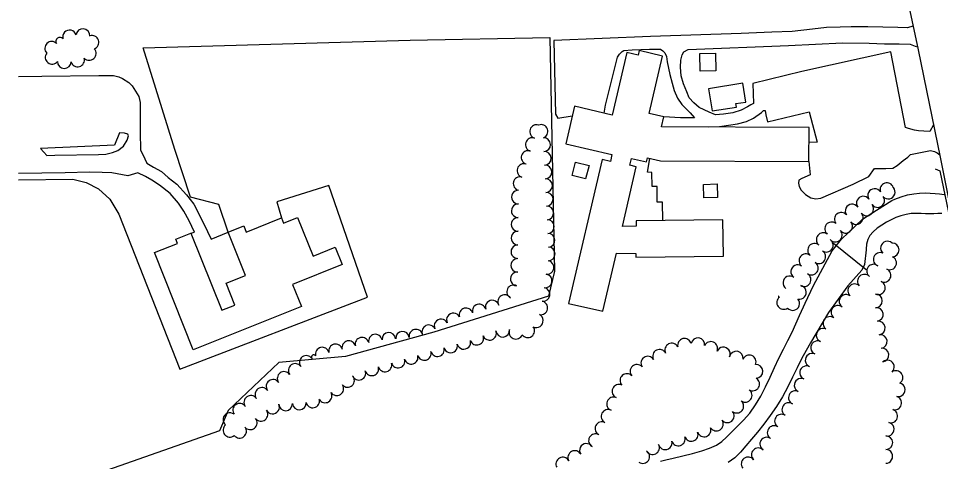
# Model space of a CAD drawing. Extents: x -25029 to 2274964, y -81170 to 687028.
# Drawn here: x -19748 to -18399, y -67792 to -67144 of the extents above; entities that cross this region are included whole.
import ezdxf

# ---------------------------------------------------------------- set-up
doc = ezdxf.new("R2010")
doc.units = 0
for name, color, linetype in [('BLDG', 7, 'Continuous'), ('BRIDGE', 7, 'Continuous'), ('RECREATION', 7, 'Continuous'), ('ROAD', 7, 'Continuous'), ('TREES', 7, 'Continuous'), ('WALL', 7, 'Continuous'), ('WATER', 7, 'Continuous')]:
    doc.layers.add(name, color=color, linetype=linetype)

msp = doc.modelspace()

# ---------------------------------------------------------------- linework, layer by layer
at = {"layer": 'BLDG'}
for points in [[(-18893, -67572.3), (-18873.2, -67487.2), (-18844.8, -67487.8), (-18844.9, -67493.2), (-18716.6, -67491.5), (-18717.4, -67438.2), (-18844.3, -67440), (-18844.2, -67447.7), (-18864.5, -67448), (-18844.2, -67360.6), (-18853.7, -67358.4), (-18851.4, -67348.4), (-18829, -67353.6), (-18827.6, -67347.7), (-18808.7, -67352.1), (-18591.6, -67353.2), (-18591.3, -67303.1), (-18807.4, -67302), (-18804.1, -67287.8), (-18825.3, -67282.8), (-18805.8, -67198.6), (-18840, -67190.7), (-18841.4, -67197.1), (-18858.1, -67193.2), (-18879.4, -67285), (-18934.6, -67272.2), (-18947.3, -67327.2), (-18879.8, -67342.9), (-18882.1, -67352.9), (-18894.3, -67350.1), (-18943.2, -67560.7)], [(-18728.1, -67194.4), (-18727.8, -67220.3), (-18750.7, -67220.6), (-18751, -67194.7)], [(-18733, -67279), (-18697.5, -67273.3), (-18698.3, -67268.2), (-18683.7, -67265.9), (-18688.1, -67238.5), (-18738.3, -67246.5)], [(-18913.3, -67358.8), (-18918.3, -67378.4), (-18938, -67373.4), (-18933.1, -67353.8)], [(-18725.9, -67385.9), (-18725.3, -67405.7), (-18745.5, -67406.2), (-18746, -67386.5)], [(-19515.7, -67472.9), (-19518.1, -67466.9), (-19495.9, -67458), (-19450.7, -67570.7), (-19431.8, -67563.2), (-19444.6, -67531.1), (-19416.2, -67519.7), (-19441.5, -67456.6), (-19418.4, -67447.3), (-19414.9, -67456.2), (-19363.5, -67435.6), (-19360.4, -67443.2), (-19339.8, -67434.9), (-19317.2, -67491.5), (-19284.8, -67478.5), (-19274.7, -67504), (-19347.2, -67533), (-19334.3, -67565.2), (-19492.5, -67628.5), (-19549.4, -67486.3)]]:
    msp.add_lwpolyline(points, close=True, dxfattribs=at)
at = {"layer": 'BRIDGE'}
msp.add_lwpolyline([(-18406.9, -67363.7), (-18399.8, -67366.4), (-18372.5, -67497.8), (-18383, -67496.8)], dxfattribs=at)
at = {"layer": 'RECREATION'}
for points in [[(-19441.5, -67456.6), (-19455.3, -67416.1), (-19496.6, -67405), (-19519.6, -67335.3), (-19565.8, -67186.4), (-19174.9, -67175.2), (-18970.8, -67171.3), (-18963.9, -67513.6), (-18972.5, -67550.3), (-19140.4, -67603), (-19269.5, -67638.3), (-19367.1, -67647.1), (-19441.6, -67717.5), (-19454.1, -67747.4), (-19627.8, -67808.2), (-19748.4, -67819.8)], [(-19748.4, -67380), (-19668.7, -67378.8), (-19649.1, -67383.9), (-19631.2, -67393.1), (-19614.4, -67408), (-19601.5, -67430.2), (-19512.1, -67656.8), (-19237.7, -67551.6), (-19294.1, -67388.1), (-19370.4, -67412.1), (-19363.5, -67435.6)]]:
    msp.add_lwpolyline(points, dxfattribs=at)
at = {"layer": 'ROAD'}
for points in [[(-18467.6, -67020.1), (-18431.8, -67189.3), (-18399.3, -67346.7), (-18365.5, -67517.3)], [(-18439.1, -67154.9), (-18447.6, -67157.5), (-18461.6, -67156.6), (-18505.4, -67155.7), (-18529.5, -67155.9), (-18545.7, -67156.4), (-18566, -67156.8), (-18586.5, -67159.3), (-18616.2, -67162.6), (-18645.6, -67163.6), (-18690.5, -67165.8), (-18823.4, -67170.1), (-18964.9, -67176), (-18962.5, -67283.5), (-18959.2, -67289.4), (-18937.8, -67286)], [(-18891, -67282.3), (-18889, -67270.6), (-18871.6, -67200.1), (-18868.5, -67195.9), (-18864.8, -67191.8), (-18862.3, -67190.3), (-18850.3, -67189.4), (-18824.9, -67188.4), (-18813.9, -67188.4), (-18808.9, -67188.7), (-18805.5, -67190.9), (-18802.5, -67194.1), (-18800, -67199.1), (-18798.8, -67206.9), (-18794.9, -67225.5), (-18791.7, -67238.1), (-18788.5, -67248.8), (-18783.7, -67260.4), (-18777.6, -67269.3), (-18770.3, -67276.7), (-18765.3, -67281.7), (-18758.9, -67289.2), (-18779.6, -67288.9)], [(-18409.1, -67299.3), (-18414.6, -67309.2), (-18423.3, -67308.8), (-18431.3, -67308.1), (-18437.2, -67307.2), (-18445.8, -67304.7), (-18450.1, -67303.2), (-18471.8, -67192.4), (-18602.1, -67221.4), (-18673.4, -67238.7), (-18672.4, -67268.3), (-18676.4, -67270.2), (-18681.4, -67273), (-18690.7, -67277.6), (-18702.9, -67281.7), (-18716.5, -67283.5), (-18728.1, -67284.5), (-18737.5, -67280.6), (-18752.2, -67274), (-18759.9, -67267.3), (-18766.6, -67260), (-18770.2, -67251.1), (-18775, -67239.2), (-18778.4, -67227.7), (-18779.7, -67215), (-18779.1, -67204.4), (-18777.1, -67196.9), (-18774.4, -67192.3), (-18768.2, -67189), (-18621.2, -67183.3), (-18542.3, -67179.1), (-18503.2, -67179.5), (-18481.1, -67180.7), (-18459.6, -67180.5), (-18443.6, -67181.4), (-18436.2, -67184.1), (-18432.7, -67185.1)], [(-19748.4, -67228.6), (-19714.1, -67228.2), (-19630.9, -67227), (-19618.4, -67227.1), (-19609.2, -67227.2), (-19601.3, -67228.9), (-19595.9, -67231.6), (-19586.6, -67237.4), (-19581.8, -67242.4), (-19576.9, -67249.9), (-19572.2, -67258), (-19570.2, -67266.4), (-19570.4, -67283.3), (-19570.1, -67316.3), (-19569.9, -67330), (-19569.5, -67336.6), (-19566.4, -67342.6), (-19560.3, -67355.3), (-19550.7, -67361.3), (-19539.2, -67367.5), (-19529.3, -67376.2), (-19516.7, -67386.2), (-19502.3, -67401.9), (-19491.5, -67415.2), (-19477.1, -67444), (-19466.4, -67466.6), (-19441.5, -67456.6)], [(-18737.9, -67302.3), (-18722.4, -67301.6), (-18696.1, -67298), (-18683.1, -67294.6), (-18672.4, -67289.3), (-18661, -67281.3), (-18657.8, -67278.4), (-18655.8, -67278.5), (-18654.4, -67284.6), (-18652.1, -67295.1), (-18591.4, -67280.3), (-18579.4, -67324.6), (-18591.4, -67325)], [(-18591.6, -67353.2), (-18589.6, -67372.5), (-18601.7, -67377.8), (-18606.2, -67380.3), (-18606.7, -67384.7), (-18605.9, -67389.4), (-18602.7, -67395.1), (-18596.6, -67401.2), (-18588.5, -67406.3), (-18581.5, -67407.6), (-18574, -67406.8), (-18527, -67386.2), (-18504, -67374.7), (-18495.4, -67363.4), (-18479.1, -67363.4), (-18468.6, -67362.6), (-18462.4, -67358.8), (-18453.5, -67351.6), (-18446.6, -67346.4), (-18443, -67342.6), (-18413.5, -67337.1), (-18407.6, -67338.3), (-18403.7, -67340.5), (-18400.1, -67343.2)], [(-19495.9, -67458), (-19490.8, -67456.6), (-19498.4, -67440), (-19506.3, -67425.5), (-19514.3, -67414), (-19526.2, -67400), (-19541.9, -67387.4), (-19553.3, -67380.2), (-19562.5, -67374.8), (-19573.6, -67369.8), (-19588.5, -67373.8), (-19611.8, -67369.8), (-19625.7, -67369), (-19644.3, -67368.8), (-19680.2, -67369.4), (-19748.4, -67370.3)]]:
    msp.add_lwpolyline(points, dxfattribs=at)
msp.add_lwpolyline([(-19695.3, -67343.7), (-19631.3, -67342.9), (-19620.4, -67342.2), (-19610.7, -67340), (-19602.8, -67337), (-19594.5, -67330.7), (-19589.1, -67321.7), (-19587.2, -67315.2), (-19588.2, -67312.8), (-19593.1, -67311.5), (-19600.6, -67310.9), (-19607.9, -67329), (-19716, -67333.8), (-19711.4, -67339.5), (-19707, -67344.1)], close=True, dxfattribs=at)
at = {"layer": 'TREES'}
for centre, radius, start, end in [((-19673.6, -67170.6), 10, 17.0506, 197.0506), ((-19654.1, -67168.5), 10, 355.5476, 175.5476), ((-19687.8, -67177), 5.78, 36.1546, 216.1546), ((-19640.7, -67178.6), 10, 289.9123, 109.9123), ((-19699.7, -67187.3), 10, 43.8169, 223.8169), ((-19644.7, -67194.8), 10, 222.5769, 42.5769), ((-19699.1, -67200.4), 10, 141.4559, 321.4559), ((-19661.7, -67204.3), 10, 195.6017, 15.6017), ((-19681.3, -67206.8), 10, 179.2032, 359.2032), ((-18990.1, -67309.1), 10, 72.0355, 252.0355), ((-18983.6, -67309), 10, 290.1662, 110.1662), ((-18996.3, -67328.1), 10, 72.0355, 252.0355), ((-18979.7, -67328.3), 10, 272.6386, 92.6386), ((-19002.5, -67347.1), 10, 72.0355, 252.0355), ((-18978.8, -67348.3), 10, 272.6386, 92.6386), ((-19008.6, -67366.2), 10, 72.0355, 252.0355), ((-18977.8, -67368.3), 10, 272.6386, 92.6386), ((-19014.2, -67385.4), 10, 75.8415, 255.8415), ((-18976.9, -67388.3), 10, 272.6386, 92.6386), ((-18495.4, -67402.8), 10, 32.6776, 212.6776), ((-18477.5, -67394.2), 10, 18.2617, 198.2617), ((-18475.4, -67397.8), 10, 221.8554, 41.8554), ((-19016.7, -67405.1), 10, 89.4621, 269.4621), ((-18976, -67408.2), 10, 272.6386, 92.6386), ((-18512, -67413.9), 10, 35.2724, 215.2724), ((-18491, -67410.2), 10, 215.5174, 35.5174), ((-19016.9, -67425.1), 10, 89.4621, 269.4621), ((-18975.1, -67428.2), 10, 272.6386, 92.6386), ((-18528.3, -67425.5), 10, 35.2724, 215.2724), ((-18506.9, -67422.4), 10, 219.3534, 39.3534), ((-18544.2, -67437.6), 10, 39.0957, 219.0957), ((-18522.3, -67435.1), 10, 219.3534, 39.3534), ((-19017.1, -67445.1), 10, 89.4621, 269.4621), ((-18974.2, -67448.2), 10, 272.6386, 92.6386), ((-18558.3, -67451.6), 10, 50.9007, 230.9007), ((-18537.8, -67447.8), 10, 219.3534, 39.3534), ((-19017.3, -67465.1), 10, 89.4621, 269.4621), ((-18973.2, -67468.2), 10, 272.6386, 92.6386), ((-18570.7, -67467.3), 10, 52.2175, 232.2175), ((-18553, -67460.7), 10, 221.4799, 41.4799), ((-18583.3, -67482.9), 10, 49.979, 229.979), ((-18566.1, -67475.6), 10, 236.0617, 56.0617), ((-18476.6, -67479.7), 10, 47.5207, 227.5207), ((-18469.6, -67482.3), 10, 271.0307, 91.0307), ((-19017.4, -67485.1), 10, 89.4621, 269.4621), ((-18972.9, -67488.2), 10, 269.1224, 89.1224), ((-18577.1, -67492.4), 10, 237.223, 57.223), ((-18487.1, -67496.3), 10, 67.811, 247.811), ((-19017.6, -67505.1), 10, 89.4621, 269.4621), ((-18974.6, -67508.1), 10, 261.4431, 81.4431), ((-18596, -67498.3), 10, 51.0976, 231.0976), ((-18473.4, -67501.5), 10, 246.8056, 66.8056), ((-18608, -67514.3), 10, 55.2065, 235.2065), ((-18588, -67509.1), 10, 236.4118, 56.4118), ((-18497, -67513.5), 10, 52.5168, 232.5168), ((-18481.5, -67519.8), 10, 245.2806, 65.2806), ((-19018.5, -67525), 10, 85.7676, 265.7676), ((-18977.5, -67527.8), 10, 261.4431, 81.4431), ((-18619.5, -67530.6), 10, 54.4935, 234.4935), ((-18598.6, -67526.1), 10, 240.0797, 60.0797), ((-18510.4, -67528.2), 10, 42.5228, 222.5228), ((-19023.7, -67543.9), 10, 63.0956, 243.0956), ((-18980.5, -67547.6), 10, 261.4431, 81.4431), ((-18605.6, -67544.5), 10, 258.2974, 78.2974), ((-18524.5, -67542.3), 10, 47.6526, 227.6526), ((-18489.9, -67537.9), 10, 245.2806, 65.2806), ((-19036.8, -67558), 10, 31.2647, 211.2647), ((-18628.6, -67559.4), 10, 126.4042, 306.4042), ((-18635.1, -67550.5), 1.03, 120.9186, 300.9186), ((-18615.2, -67560.9), 10, 220.9551, 40.9551), ((-18537.2, -67557.8), 10, 53.7033, 233.7033), ((-18494.1, -67557), 10, 269.7846, 89.7846), ((-19093.3, -67577.5), 10, 16.7542, 196.7542), ((-19074.1, -67571.9), 10, 15.8321, 195.8321), ((-19054.9, -67566.2), 10, 17.3717, 197.3717), ((-18984, -67567.3), 10, 258.6486, 78.6486), ((-18549.1, -67573.8), 10, 52.9791, 232.9791), ((-18492.7, -67576.9), 10, 278.0692, 98.0692), ((-19111.8, -67584.8), 10, 26.0447, 206.0447), ((-18990.5, -67586), 10, 243.2197, 63.2197), ((-18560.9, -67590), 10, 54.5276, 234.5276), ((-19147.8, -67602.3), 10, 25.7621, 205.7621), ((-19129.8, -67593.6), 10, 26.0447, 206.0447), ((-19003.1, -67600.8), 10, 215.895, 35.895), ((-18489.9, -67596.7), 10, 278.0692, 98.0692), ((-19226, -67616), 10, 12.0339, 192.0339), ((-19206.3, -67613.2), 10, 4.5471, 184.5471), ((-19186.3, -67611.6), 10, 4.5471, 184.5471), ((-19166.6, -67608.7), 10, 11.8554, 191.8554), ((-19077.6, -67611.6), 10, 200.6926, 20.6926), ((-19058.9, -67604.5), 10, 200.8758, 20.8758), ((-19039.6, -67600), 10, 185.2915, 5.2915), ((-19020.4, -67602.9), 10, 157.6893, 337.6893), ((-18570.8, -67607.3), 10, 66.2307, 246.2307), ((-18487.1, -67616.5), 10, 277.9531, 97.9531), ((-19284.3, -67630.2), 10, 13.9637, 193.9637), ((-19264.9, -67625.4), 10, 13.9637, 193.9637), ((-19245.5, -67620.5), 10, 13.9637, 193.9637), ((-19115.9, -67623.1), 10, 195.4226, 15.4226), ((-19096.6, -67617.8), 10, 195.4226, 15.4226), ((-18792.3, -67629), 10, 27.1796, 207.1796), ((-18773.7, -67622), 10, 13.8471, 193.8471), ((-18754.1, -67621.1), 10, 351.5064, 171.5064), ((-18735.1, -67626.7), 10, 335.6565, 155.6565), ((-18578.8, -67625.6), 10, 66.2307, 246.2307), ((-19303.7, -67635), 10, 13.9637, 193.9637), ((-19154.4, -67634), 10, 196.3195, 16.3195), ((-19135.2, -67628.5), 10, 195.6921, 15.6921), ((-18810.1, -67638.1), 10, 27.1796, 207.1796), ((-18716.8, -67634.8), 10, 336.2617, 156.2617), ((-18697.8, -67640.7), 10, 349.454, 169.454), ((-18586.9, -67643.9), 10, 66.2307, 246.2307), ((-18484.5, -67636.3), 10, 277.2097, 97.2097), ((-19343.3, -67658.9), 10, 35.6822, 215.6822), ((-19327.1, -67647.2), 10, 35.6822, 215.6822), ((-19316.2, -67639.4), 3.41, 35.6822, 215.6822), ((-19212, -67650.9), 10, 196.3195, 16.3195), ((-19192.8, -67645.2), 10, 196.3195, 16.3195), ((-19173.6, -67639.6), 10, 196.3195, 16.3195), ((-18827.4, -67648.1), 10, 32.9214, 212.9214), ((-18678.8, -67646.4), 10, 337.3378, 157.3378), ((-18476.6, -67653.7), 10, 311.8742, 131.8742), ((-19359.6, -67670.6), 10, 35.6822, 215.6822), ((-19250.1, -67663), 10, 201.6322, 21.6322), ((-19231.2, -67656.5), 10, 196.3195, 16.3195), ((-18843.2, -67660.2), 10, 42.0297, 222.0297), ((-18669, -67660.2), 10, 273.0426, 93.0426), ((-18595, -67662.2), 10, 66.2307, 246.2307), ((-18464.1, -67669.3), 10, 305.1768, 125.1768), ((-19375.8, -67682.2), 10, 35.6822, 215.6822), ((-19266.7, -67673.4), 10, 222.4143, 42.4143), ((-18858, -67673.6), 10, 42.0297, 222.0297), ((-18673.8, -67678.7), 10, 238.1675, 58.1675), ((-18603, -67680.5), 10, 66.2307, 246.2307), ((-19392.1, -67693.9), 10, 35.6822, 215.6822), ((-19282.5, -67685.6), 10, 213.1788, 33.1788), ((-18869.6, -67689.4), 10, 65.3686, 245.3686), ((-18684.8, -67695.3), 10, 234.6624, 54.6624), ((-18611.3, -67698.7), 10, 64.7161, 244.7161), ((-18460.7, -67687.2), 10, 256.4127, 76.4127), ((-19408.3, -67705.6), 10, 35.6822, 215.6822), ((-19317.8, -67703.5), 10, 193.4229, 13.4229), ((-19299.5, -67696.1), 10, 210.3118, 30.3118), ((-18877.4, -67707.8), 10, 68.7777, 248.7777), ((-18466, -67706.5), 10, 253.1152, 73.1152), ((-19424.6, -67717.2), 10, 35.6822, 215.6822), ((-19376.5, -67712.6), 10, 205.8362, 25.8362), ((-19357.5, -67707.8), 10, 182.5699, 2.5699), ((-19337.5, -67706.6), 10, 184.3568, 4.3568), ((-18885.5, -67726.1), 10, 63.4342, 243.4342), ((-18697, -67711.2), 10, 230.2133, 50.2133), ((-18621, -67716.1), 10, 57.4591, 237.4591), ((-18471.8, -67725.7), 10, 253.1152, 73.1152), ((-19438.9, -67730.9), 10, 51.2638, 231.2638), ((-19409.1, -67735.5), 10, 218.5105, 38.5105), ((-19393.4, -67723.1), 10, 217.9515, 37.9515), ((-18711, -67725.3), 10, 220.2098, 40.2098), ((-18631.7, -67733), 10, 57.4591, 237.4591), ((-19438.9, -67746.4), 10, 129.1679, 309.1679), ((-19424.7, -67747.9), 10, 218.5105, 38.5105), ((-18894.5, -67744), 10, 63.4342, 243.4342), ((-18744.9, -67746), 10, 199.1082, 19.1082), ((-18727, -67737.3), 10, 213.1837, 33.1837), ((-18642.5, -67749.9), 10, 57.4591, 237.4591), ((-18476.9, -67745), 10, 257.5073, 77.5074), ((-18903.9, -67761.6), 10, 60.0936, 240.0936), ((-18782.7, -67759.1), 10, 198.9444, 18.9444), ((-18763.8, -67752.5), 10, 199.1082, 19.1082), ((-18653.3, -67766.7), 10, 57.1335, 237.1335), ((-18478.9, -67764.7), 10, 270.773, 90.773), ((-18917.2, -67775.9), 10, 34.382, 214.382), ((-18820.3, -67772), 10, 207.8077, 27.8077), ((-18801.8, -67764.8), 10, 194.5939, 14.5939), ((-18934.2, -67786.3), 10, 28.5802, 208.5802), ((-18834.7, -67785), 10, 236.4006, 56.4006), ((-18665.6, -67782.3), 10, 46.2497, 226.2497), ((-18479, -67784.7), 10, 268.7757, 88.7757), ((-18951.8, -67795.9), 10, 28.5802, 208.5802), ((-18680.5, -67795.6), 10, 37.6463, 217.6463)]:
    msp.add_arc(centre, radius, start, end, dxfattribs=at)
at = {"layer": 'WALL'}
for p, q in [((-18779.6, -67288.9), (-18804.1, -67287.8)), ((-18555.7, -67472.5), (-18507.7, -67511.3))]:
    msp.add_line(p, q, dxfattribs=at)
msp.add_lwpolyline([(-18805.4, -67439.4), (-18805.6, -67412.3), (-18813.6, -67412.3), (-18813.6, -67389.6), (-18821.1, -67389.5), (-18821.5, -67369.3), (-18827.7, -67368.6), (-18824.5, -67348.4)], dxfattribs=at)
at = {"layer": 'WATER'}
for points in [[(-18808.9, -67791.6), (-18800.7, -67789.7), (-18790.1, -67787.2), (-18776.3, -67783.9), (-18761.8, -67780.3), (-18748.4, -67776.7), (-18736.8, -67772.8), (-18727, -67768.3), (-18719.1, -67763), (-18712.1, -67756.6), (-18704.8, -67749.3), (-18696.3, -67741.1), (-18687.1, -67731.8), (-18678, -67721.2), (-18669.7, -67709.3), (-18662.1, -67696.3), (-18655.1, -67682.7), (-18648.4, -67668.7), (-18641.9, -67654.7), (-18635.4, -67641), (-18628.8, -67627.8), (-18622.3, -67615.1), (-18616.2, -67602.8), (-18610.7, -67590.8), (-18605.4, -67578.6), (-18599.7, -67565.8), (-18597.2, -67560.5), (-18584.9, -67534.3), (-18557.7, -67483.8), (-18543.9, -67466.5), (-18513.3, -67437.2), (-18492.6, -67424.3), (-18470.1, -67410), (-18465.7, -67408), (-18456.4, -67404.6), (-18447.1, -67401.9), (-18438.1, -67400.1), (-18429.5, -67399.2), (-18421.5, -67398.9), (-18414, -67399.1), (-18407, -67399.6), (-18400.4, -67400.3), (-18393.8, -67401.2)], [(-18397, -67429), (-18402.9, -67429.3), (-18408.8, -67429.6), (-18414.8, -67429.6), (-18421, -67429.5), (-18427.5, -67429.1), (-18434.4, -67428.9), (-18441.7, -67429.3), (-18449.3, -67430.5), (-18456.9, -67432.5), (-18464.4, -67435.1), (-18471.4, -67438.3), (-18478.2, -67441.9), (-18484.9, -67446), (-18491.6, -67450.6), (-18497.7, -67455.7), (-18502.5, -67461.3), (-18505.5, -67467.3), (-18507.1, -67474), (-18507.7, -67481.2), (-18507.7, -67482.1), (-18510.3, -67503.6), (-18514.1, -67512.3), (-18534.4, -67535.1), (-18562.9, -67573.9), (-18589, -67618.3), (-18595.7, -67629.8), (-18602.3, -67641.9), (-18608.8, -67654.9), (-18615.4, -67668.7), (-18622.3, -67683.1), (-18630.1, -67697.5), (-18638.8, -67711.6), (-18648.1, -67725), (-18657.5, -67737.5), (-18666.7, -67749), (-18675.4, -67759.6), (-18683.8, -67769.4), (-18691.9, -67778.6), (-18700.2, -67786.8), (-18709.5, -67793.7)]]:
    msp.add_lwpolyline(points, dxfattribs=at)

doc.saveas('drawing.dxf')
